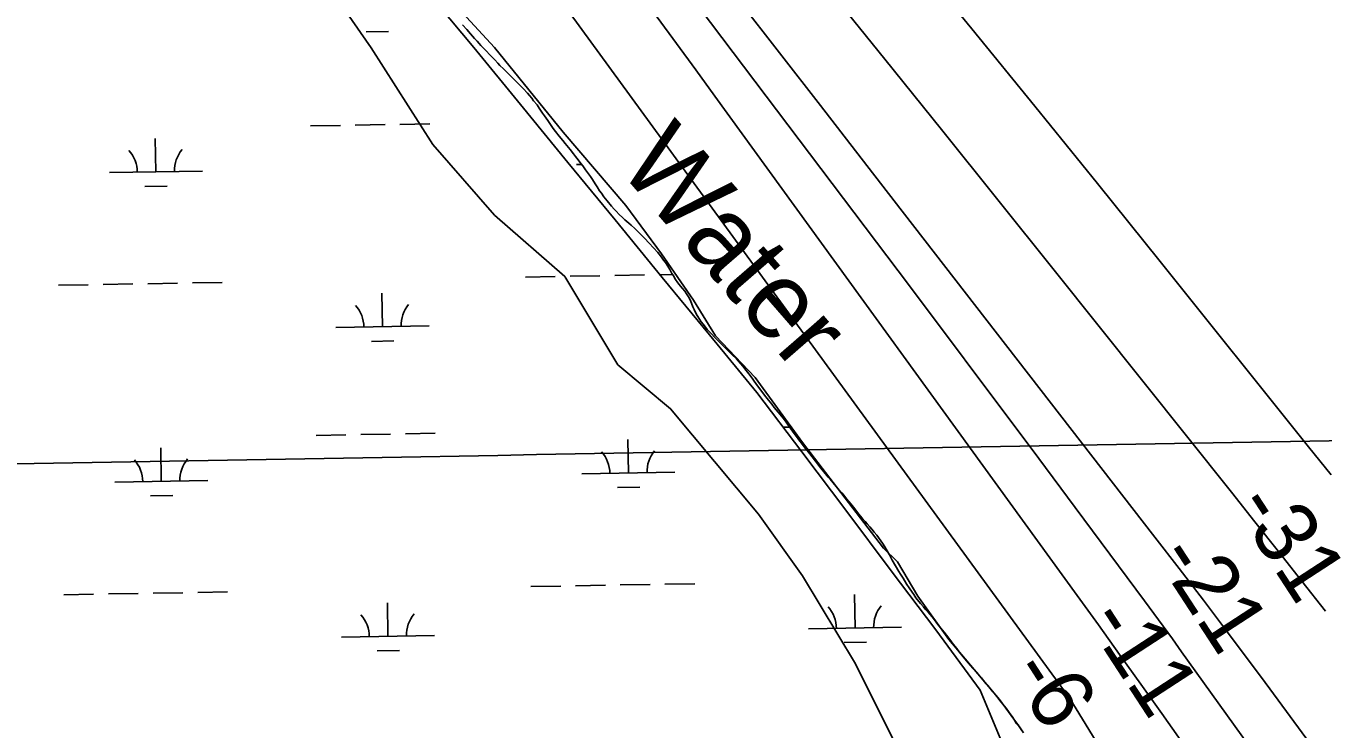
# Model space of a CAD drawing. Extents: x 3903937 to 3942190, y 260677 to 286651.
# Drawn here: x 3926819 to 3928213, y 272118 to 272874 of the extents above; entities that cross this region are included whole.
import ezdxf

# ---------------------------------------------------------------- set-up
doc = ezdxf.new("R2010")
doc.units = 0
for name, color, linetype in [('V-GRID-MAJR', 7, 'Continuous'), ('V-RIVR-EDGE', 7, 'Continuous'), ('V-RIVR-IDEN', 7, 'Continuous'), ('V-RIVR-RANG', 7, 'Continuous'), ('V-RRAP-FSHR', 7, 'Continuous'), ('V-SITE-VEGE', 7, 'Continuous'), ('V-TOPO-DPTH', 7, 'Continuous'), ('V-TOPO-MINR', 7, 'Continuous'), ('V-WETL-SWMP', 7, 'Continuous')]:
    doc.layers.add(name, color=color, linetype=linetype)

msp = doc.modelspace()

# ---------------------------------------------------------------- linework, layer by layer
at = {"layer": 'V-GRID-MAJR'}
msp.add_spline([(3908100.257, 272076.177), (3913415.549, 272167.798), (3918730.829, 272260.192), (3924046.094, 272353.359), (3929361.347, 272447.3), (3934676.585, 272542.013), (3939991.81, 272637.5), (3939991.811, 272637.5)], degree=3, dxfattribs=at)
at = {"layer": 'V-RIVR-EDGE'}
msp.add_lwpolyline([(3926791.3970016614, 273563.55499960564), (3926806.8724176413, 273552.27552381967), (3926859.3970241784, 273476.5525493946), (3926874.7167010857, 273443.7246703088), (3926906.6691700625, 273410.8967912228), (3926937.308523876, 273363.62464533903), (3927149.595475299, 273068.6114386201), (3927235.3856659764, 272960.060585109), (3927253.769278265, 272925.9195908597), (3927322.926676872, 272850.6343214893), (3927396.461126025, 272759.5916701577), (3927463.8677044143, 272680.8047603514), (3927502.3857492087, 272629.1555639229), (3927536.5267434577, 272579.2571877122), (3927560.1628164, 272540.73914291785), (3927603.057911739, 272496.093227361), (3927653.8316980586, 272426.06041864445), (3927740.9350039, 272312.6948095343), (3927755.8169757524, 272297.812837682), (3927777.7022284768, 272261.04561310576), (3927810.967812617, 272214.648877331), (3927865.2432393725, 272149.868529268), (3927887.6756234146, 272119.39331484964), (3927891.1404128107, 272114.18190620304)], dxfattribs=at)
at = {"layer": 'V-RRAP-FSHR'}
for points in [[(3926687.3974999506, 273553.5152581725), (3926766.5015000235, 273541.5918021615), (3926827.579004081, 273495.83948211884), (3926873.826940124, 273430.9342660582), (3926920.593020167, 273366.28914599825), (3926967.361148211, 273301.1258819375), (3927014.129276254, 273236.22066587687), (3927060.897404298, 273171.3154498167), (3927107.665532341, 273106.41023375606), (3927154.4316123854, 273041.50501769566), (3927201.1997404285, 272976.60184963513), (3927249.2232924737, 272912.6632895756), (3927300.8001245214, 272850.8505535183), (3927350.791804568, 272789.3798334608), (3927401.5760606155, 272727.22508140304), (3927452.3603166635, 272665.4123453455), (3927503.1466207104, 272603.60165728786), (3927553.930876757, 272541.7889212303), (3927604.7130848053, 272479.9761851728), (3927653.11346885, 272416.29362511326), (3927701.2005088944, 272352.22399305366), (3927748.925052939, 272288.156408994), (3927796.831868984, 272224.86092093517), (3927844.7386850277, 272160.170744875)], [(3927844.7386850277, 272160.170744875), (3927873.1260130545, 272091.2555448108), (3927859.576445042, 272012.41368873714), (3927819.7919970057, 271949.3537206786), (3927756.484220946, 271900.44338463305), (3927693.178492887, 271851.5330485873), (3927629.8727648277, 271802.62271254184), (3927566.5670367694, 271753.71442449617)]]:
    msp.add_lwpolyline(points, dxfattribs=at)
at = {"layer": 'V-SITE-VEGE'}
msp.add_lwpolyline([(3926812.213, 273418.216), (3926850.041, 273370.905), (3926897.328, 273304.673), (3926944.612, 273228.975), (3927039.187, 273068.123), (3927190.503, 272850.496), (3927256.705, 272746.415), (3927322.904, 272670.719), (3927398.563, 272604.484), (3927455.305, 272509.865), (3927512.049, 272462.556), (3927606.622, 272349.011), (3927653.9080000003, 272282.776), (3927710.6520000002, 272188.157), (3927757.938, 272093.537)], dxfattribs=at)
at = {"layer": 'V-TOPO-DPTH'}
for points in [[(3928215.5079825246, 272244.97669151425), (3928190.3541440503, 272276.9962352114), (3928165.1456209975, 272308.97255437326), (3928139.855071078, 272340.8840367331), (3928114.509836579, 272372.7522945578), (3927924.0489392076, 272611.60138787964), (3927863.6215601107, 272687.2074669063), (3927803.0818269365, 272762.72326726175), (3927742.373562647, 272838.10364961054), (3927681.55294428, 272913.3937532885), (3927595.9789050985, 273019.0845216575), (3927577.861808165, 273041.4621533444), (3927559.745735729, 273063.8406143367), (3927541.631200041, 273086.2203192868), (3927523.5176888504, 273108.60085354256), (3927402.056332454, 273258.68555476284), (3927323.1815316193, 273356.08361052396), (3927244.2648910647, 273453.447731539), (3927165.285490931, 273550.76095043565), (3927086.2642510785, 273648.0402345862), (3926836.899793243, 273954.81880126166), (3926824.119471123, 273970.47554738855), (3926811.296228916, 273986.0969127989)], [(3928215.5079825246, 272244.97669151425), (3928190.3541440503, 272276.9962352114), (3928165.1456209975, 272308.97255437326), (3928139.855071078, 272340.8840367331), (3928114.509836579, 272372.7522945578), (3927924.0489392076, 272611.60138787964), (3927863.6215601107, 272687.2074669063), (3927803.0818269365, 272762.72326726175), (3927742.373562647, 272838.10364961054), (3927681.55294428, 272913.3937532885), (3927595.9789050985, 273019.0845216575), (3927577.861808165, 273041.4621533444), (3927559.745735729, 273063.8406143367), (3927541.631200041, 273086.2203192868), (3927523.5176888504, 273108.60085354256), (3927402.056332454, 273258.68555476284), (3927323.1815316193, 273356.08361052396), (3927244.2648910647, 273453.447731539), (3927165.285490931, 273550.76095043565), (3927086.2642510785, 273648.0402345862), (3926836.899793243, 273954.81880126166), (3926824.119471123, 273970.47554738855), (3926811.296228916, 273986.0969127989)], [(3926713.7895620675, 273897.74380395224), (3926956.1133829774, 273589.5746131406), (3927036.77661121, 273486.5402287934), (3927117.1447490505, 273383.27719200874), (3927197.0702513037, 273279.6711765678), (3927276.7006631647, 273175.83650868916), (3927393.0659918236, 273023.4268497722), (3927414.2194055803, 272995.57077226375), (3927435.2754833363, 272967.6417093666), (3927456.1855570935, 272939.60316838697), (3927476.998294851, 272911.4916420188), (3927497.7070051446, 272883.3027061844), (3927518.3743547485, 272855.0835480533), (3927538.979663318, 272826.8190564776), (3927559.5436111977, 272798.5243426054), (3927948.7604532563, 272261.7474115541), (3927971.6219019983, 272230.10166146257), (3927994.4088643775, 272198.4025652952), (3928017.084097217, 272166.6234500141), (3928039.684843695, 272134.790988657), (3928131.253799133, 272005.3368083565)], [(3928208.406667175, 272089.70601843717), (3928177.6810131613, 272131.64664412), (3928146.7954071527, 272173.470789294), (3928135.7916636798, 272188.28298808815), (3928110.184274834, 272222.5349990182), (3928084.438655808, 272256.6821284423), (3928058.4856915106, 272290.671935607), (3928032.3944970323, 272324.5568612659), (3927760.890738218, 272674.9508107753), (3927716.9349976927, 272731.6903102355), (3927672.986776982, 272788.43563246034), (3927629.0498359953, 272845.18968883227), (3927585.1204148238, 272901.9495679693), (3927536.0788507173, 272965.32770474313), (3927516.6653099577, 272990.3947019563), (3927497.2377138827, 273015.45079170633), (3927477.789034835, 273040.49052026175), (3927458.3263004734, 273065.5193413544), (3926971.9049545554, 273690.5078488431), (3926937.8226489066, 273734.01057708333), (3926903.555386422, 273777.3661532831), (3926869.010688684, 273820.50100142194), (3926834.28103411, 273863.4886975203), (3926815.492059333, 273886.5933209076)], [(3926815.492059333, 273886.5933209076), (3926834.28103411, 273863.4886975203), (3926869.010688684, 273820.50100142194), (3926903.555386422, 273777.3661532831), (3926937.8226489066, 273734.01057708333), (3926971.9049545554, 273690.5078488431), (3927458.3263004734, 273065.5193413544), (3927477.789034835, 273040.49052026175), (3927497.2377138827, 273015.45079170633), (3927516.6653099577, 272990.3947019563), (3927536.0788507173, 272965.32770474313), (3927585.1204148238, 272901.9495679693), (3927629.0498359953, 272845.18968883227), (3927672.986776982, 272788.43563246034), (3927716.9349976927, 272731.6903102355), (3927760.890738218, 272674.9508107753), (3928032.3944970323, 272324.5568612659), (3928058.4856915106, 272290.671935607), (3928084.438655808, 272256.6821284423), (3928110.184274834, 272222.5349990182), (3928135.7916636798, 272188.28298808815), (3928146.7954071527, 272173.470789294), (3928177.6810131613, 272131.64664412), (3928208.406667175, 272089.70601843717)], [(3927767.768946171, 272953.89825527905), (3927835.691998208, 272870.9643848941), (3927903.395313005, 272787.8522386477), (3927970.769021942, 272704.47267860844), (3928037.922993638, 272620.9148427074), (3928197.450173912, 272421.6128055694), (3928221.6002795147, 272391.4000755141)], [(3928221.6002795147, 272391.4000755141), (3928197.450173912, 272421.6128055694), (3928037.922993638, 272620.9148427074), (3927970.769021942, 272704.47267860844), (3927903.395313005, 272787.8522386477), (3927835.691998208, 272870.9643848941), (3927767.768946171, 272953.89825527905)]]:
    msp.add_lwpolyline(points, dxfattribs=at)
at = {"layer": 'V-TOPO-MINR'}
for points in [[(3926541.0027305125, 274019.201227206), (3927113.9941837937, 273274.53158544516), (3927158.503609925, 273216.39957440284), (3927202.8271043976, 273158.12683956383), (3927246.8717013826, 273099.6430190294), (3927290.730366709, 273041.01847469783), (3927370.4304861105, 272933.95351426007), (3927374.2787003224, 272928.74074564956), (3927378.099004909, 272923.5077719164), (3927381.8774450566, 272918.2444904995), (3927940.9859155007, 272150.8887391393), (3928130.6, 271841.18)], [(3926811.296228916, 273986.0969127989), (3926824.119471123, 273970.47554738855), (3926836.899793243, 273954.81880126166), (3927086.2642510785, 273648.0402345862), (3927165.285490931, 273550.76095043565), (3927244.2648910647, 273453.447731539), (3927323.1815316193, 273356.08361052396), (3927402.056332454, 273258.68555476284), (3927523.5176888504, 273108.60085354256), (3927541.631200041, 273086.2203192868), (3927559.745735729, 273063.8406143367), (3927577.861808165, 273041.4621533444), (3927595.9789050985, 273019.0845216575), (3927681.55294428, 272913.3937532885), (3927742.373562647, 272838.10364961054), (3927803.0818269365, 272762.72326726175), (3927863.6215601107, 272687.2074669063), (3927924.0489392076, 272611.60138787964), (3928114.509836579, 272372.7522945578), (3928139.855071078, 272340.8840367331), (3928165.1456209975, 272308.97255437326), (3928190.3541440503, 272276.9962352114), (3928215.5079825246, 272244.97669151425)], [(3926713.7895620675, 273897.74380395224), (3926956.1133829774, 273589.5746131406), (3927036.77661121, 273486.5402287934), (3927117.1447490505, 273383.27719200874), (3927197.0702513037, 273279.6711765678), (3927276.7006631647, 273175.83650868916), (3927393.0659918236, 273023.4268497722), (3927414.2194055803, 272995.57077226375), (3927435.2754833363, 272967.6417093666), (3927456.1855570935, 272939.60316838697), (3927476.998294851, 272911.4916420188), (3927497.7070051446, 272883.3027061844), (3927518.3743547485, 272855.0835480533), (3927538.979663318, 272826.8190564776), (3927559.5436111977, 272798.5243426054), (3927948.7604532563, 272261.7474115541), (3927971.6219019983, 272230.10166146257), (3927994.4088643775, 272198.4025652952), (3928017.084097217, 272166.6234500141), (3928039.684843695, 272134.790988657), (3928131.253799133, 272005.3368083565)], [(3926759.957672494, 273892.4630879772), (3927064.2913535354, 273511.05288008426), (3927132.3505304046, 273425.2994012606), (3927200.110330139, 273339.3112712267), (3927267.421064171, 273252.9711643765), (3927334.432421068, 273166.396406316), (3927451.874283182, 273013.84876232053), (3927459.924972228, 273003.36024865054), (3927467.9554085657, 272992.85629776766), (3927475.955465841, 272982.3291910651), (3927483.935270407, 272971.7866471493), (3927756.472319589, 272610.64058126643), (3927804.2190304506, 272547.20388962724), (3927851.8588161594, 272483.68721083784), (3927899.33821414, 272420.05055132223), (3927946.7106869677, 272356.3339046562), (3928021.2089561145, 272255.8682608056), (3928031.221134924, 272242.3018454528), (3928041.1920298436, 272228.70529905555), (3928051.1009989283, 272215.06355609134), (3928060.968684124, 272201.3916820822), (3928728.46532965, 271272.1170560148)], [(3926815.492059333, 273886.5933209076), (3926834.28103411, 273863.4886975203), (3926869.010688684, 273820.50100142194), (3926903.555386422, 273777.3661532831), (3926937.8226489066, 273734.01057708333), (3926971.9049545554, 273690.5078488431), (3927458.3263004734, 273065.5193413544), (3927477.789034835, 273040.49052026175), (3927497.2377138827, 273015.45079170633), (3927516.6653099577, 272990.3947019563), (3927536.0788507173, 272965.32770474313), (3927585.1204148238, 272901.9495679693), (3927629.0498359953, 272845.18968883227), (3927672.986776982, 272788.43563246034), (3927716.9349976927, 272731.6903102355), (3927760.890738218, 272674.9508107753), (3928032.3944970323, 272324.5568612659), (3928058.4856915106, 272290.671935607), (3928084.438655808, 272256.6821284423), (3928110.184274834, 272222.5349990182), (3928135.7916636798, 272188.28298808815), (3928146.7954071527, 272173.470789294), (3928177.6810131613, 272131.64664412), (3928208.406667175, 272089.70601843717)], [(3927767.768946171, 272953.89825527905), (3927835.691998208, 272870.9643848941), (3927903.395313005, 272787.8522386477), (3927970.769021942, 272704.47267860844), (3928037.922993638, 272620.9148427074), (3928197.450173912, 272421.6128055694), (3928221.6002795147, 272391.4000755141)]]:
    msp.add_lwpolyline(points, dxfattribs=at)
at = {"layer": 'V-WETL-SWMP'}
for p, q in [((3927184.928549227, 272867.5414094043), (3927208.9248321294, 272867.9637855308)), ((3927125.289976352, 272766.4751790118), (3927157.285020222, 272767.0383471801)), ((3927173.282542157, 272767.3199312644), (3927205.277586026, 272767.88309943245)), ((3927221.275107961, 272768.164683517), (3927253.270151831, 272768.7278516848)), ((3926959.0689720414, 272717.112210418), (3926958.4354085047, 272753.1066343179)), ((3927410.9069809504, 272725.065341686), (3927416.4501285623, 272725.1629106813)), ((3926909.076715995, 272716.23226015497), (3927009.0612280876, 272717.99216068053)), ((3926947.34240056, 272701.47241248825), (3926971.3386834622, 272701.89478861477)), ((3926950.3397795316, 272596.86896480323), (3926982.3348234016, 272597.43213297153)), ((3926998.3323453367, 272597.71371705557), (3927030.327389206, 272598.27688522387)), ((3927356.184912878, 272604.0125418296), (3927388.179956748, 272604.5757099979)), ((3927404.177478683, 272604.8572940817), (3927436.172522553, 272605.42046225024)), ((3927452.1700444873, 272605.7020463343), (3927484.1650883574, 272606.2652145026)), ((3927500.1626102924, 272606.5467985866), (3927514.1573027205, 272606.79312940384)), ((3926854.354647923, 272595.17946029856), (3926886.3496917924, 272595.74262846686)), ((3926902.347213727, 272596.02421255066), (3926934.342257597, 272596.5873807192)), ((3927202.5098637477, 272550.5577359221), (3927201.876300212, 272586.55215982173)), ((3927152.5176077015, 272549.6777856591), (3927252.502119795, 272551.4376861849)), ((3927190.783292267, 272534.9179379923), (3927214.779575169, 272535.3403141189)), ((3927131.144719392, 272433.8517075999), (3927163.1397632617, 272434.4148757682)), ((3927179.137285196, 272434.69645985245), (3927211.1323290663, 272435.2596280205)), ((3927227.129851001, 272435.541212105), (3927259.124894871, 272436.10438027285)), ((3927632.9749843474, 272442.68478913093), (3927639.7889446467, 272442.80472663)), ((3926964.9237150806, 272384.48873900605), (3926964.290151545, 272420.48316290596)), ((3927466.753980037, 272393.3218205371), (3927466.1204165, 272429.316244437)), ((3927416.7617239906, 272392.4418702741), (3927516.746236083, 272394.20177079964)), ((3926914.9314590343, 272383.60878874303), (3927014.915971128, 272385.3686892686)), ((3927455.0274085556, 272377.6820226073), (3927479.0236914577, 272378.1043987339)), ((3926953.1971435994, 272368.84894107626), (3926977.193426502, 272369.27131720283)), ((3926860.2093909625, 272262.5559888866), (3926892.204434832, 272263.1191570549)), ((3926908.201956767, 272263.4007411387), (3926940.197000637, 272263.96390930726)), ((3926956.1945225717, 272264.2454933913), (3926988.189566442, 272264.8086615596)), ((3927004.187088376, 272265.09024564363), (3927036.182132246, 272265.65341381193)), ((3927362.0396559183, 272271.3890704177), (3927394.0346997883, 272271.952238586)), ((3927410.032221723, 272272.2338226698), (3927442.0272655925, 272272.7969908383)), ((3927458.024787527, 272273.07857492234), (3927490.019831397, 272273.64174309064)), ((3927506.017353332, 272273.9233271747), (3927538.0123972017, 272274.486495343)), ((3927710.194871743, 272226.7673460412), (3927709.5613082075, 272262.76176994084)), ((3927208.364606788, 272217.9342645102), (3927207.7310432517, 272253.9286884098)), ((3927660.202615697, 272225.8873957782), (3927760.1871277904, 272227.647296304)), ((3927158.3723507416, 272217.05431424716), (3927258.3568628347, 272218.81421477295)), ((3927698.4683002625, 272211.1275481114), (3927722.4645831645, 272211.54992423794)), ((3927196.638035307, 272202.2944665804), (3927220.634318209, 272202.7168427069))]:
    msp.add_line(p, q, dxfattribs=at)
for points in [[(3927288.627, 272875.112), (3927293.117, 272870.18), (3927297.179, 272865.356), (3927301.348, 272860.532), (3927304.235, 272857.423), (3927306.2660000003, 272855.17100000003), (3927308.2970000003, 272852.92), (3927311.505, 272849.596), (3927313.643, 272847.451), (3927318.133, 272842.627), (3927321.127, 272839.517), (3927323.265, 272837.373), (3927326.366, 272834.049), (3927328.718, 272831.583), (3927332.46, 272827.83), (3927336.416, 272823.756), (3927339.196, 272821.075), (3927344.649, 272815.82), (3927348.285, 272812.175), (3927350.423, 272809.816), (3927353.63, 272806.599), (3927358.335, 272801.77400000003), (3927360.473, 272799.309), (3927363.038, 272796.414), (3927364.64, 272793.414), (3927368.703, 272789.125), (3927370.946, 272785.588), (3927374.258, 272780.337), (3927376.716, 272777.228)], [(3927376.716, 272777.228), (3927380.029, 272772.405), (3927382.379, 272768.976), (3927385.798, 272763.831), (3927388.47, 272760.401), (3927392.211, 272755.577), (3927396.166, 272750.753), (3927398.838, 272747.43), (3927404.075, 272740.999), (3927407.603, 272736.604), (3927409.847, 272733.70900000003), (3927412.84, 272729.957), (3927415.6180000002, 272726.206), (3927417.756, 272723.526), (3927420.748, 272719.239), (3927422.8850000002, 272716.452), (3927425.877, 272712.058), (3927428.014, 272708.842), (3927431.113, 272704.234), (3927433.25, 272701.126), (3927435.813, 272696.839), (3927437.63, 272694.16000000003), (3927440.4080000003, 272690.301), (3927444.042, 272685.799), (3927448.531, 272680.332), (3927451.525, 272677.115), (3927453.449, 272674.757), (3927456.7630000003, 272671.433), (3927460.292, 272667.89400000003), (3927462.858, 272665.53500000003), (3927467.029, 272661.996), (3927469.703, 272659.743), (3927473.659, 272656.097), (3927476.1180000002, 272653.631), (3927479.54, 272650.2), (3927481.892, 272647.841), (3927484.0300000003, 272645.696), (3927488.948, 272640.336), (3927493.6520000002, 272635.511), (3927498.2490000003, 272630.472), (3927502.418, 272625.326), (3927504.555, 272622.325), (3927506.693, 272619.645), (3927508.936, 272615.787), (3927511.179, 272612.037), (3927513.529, 272607.964), (3927515.024, 272605.178), (3927517.3740000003, 272601.32), (3927519.725, 272597.891), (3927522.504, 272594.353), (3927524.748, 272591.673), (3927527.207, 272588.779), (3927529.237, 272585.992), (3927531.267, 272582.777), (3927533.19, 272579.669), (3927534.54, 272575.879), (3927535.992, 272571.88300000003), (3927537.234, 272569.118), (3927538.7860000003, 272566.04600000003), (3927540.748, 272562.771), (3927543.021, 272558.779), (3927544.88, 272555.913), (3927547.252, 272552.947), (3927551.4790000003, 272547.83400000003), (3927555.498, 272543.336), (3927559.826, 272538.634), (3927564.0500000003, 272534.444), (3927567.449, 272531.175), (3927572.805, 272525.964), (3927577.955, 272520.957), (3927582.7970000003, 272516.052), (3927587.023, 272511.042), (3927589.498, 272508.076), (3927593.1070000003, 272503.474), (3927595.994, 272499.99700000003), (3927599.6040000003, 272495.292), (3927601.771, 272492.223), (3927605.485, 272487.21), (3927608.89, 272482.299), (3927612.81, 272476.98), (3927617.038, 272471.764), (3927620.647, 272467.367), (3927623.328, 272463.992), (3927627.555, 272458.776), (3927631.576, 272454.07300000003), (3927635.392, 272449.061), (3927637.559, 272445.992), (3927641.0670000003, 272440.978), (3927644.782, 272435.863), (3927649.011, 272430.135), (3927650.765, 272427.679), (3927652.724, 272425.328), (3927655.612, 272421.646), (3927660.149, 272415.816), (3927664.068, 272410.907), (3927667.575, 272406.304), (3927670.978, 272401.906), (3927673.247, 272398.939), (3927676.65, 272394.74700000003), (3927681.29, 272389.12200000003), (3927683.352, 272386.668)], [(3927683.352, 272386.668), (3927686.548, 272382.782), (3927689.847, 272378.794), (3927692.3200000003, 272376.137), (3927695.825, 272372.14900000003), (3927698.092, 272369.593), (3927701.083, 272365.809), (3927705.721, 272360.39), (3927709.847, 272355.072), (3927714.075, 272349.651), (3927717.89, 272344.947), (3927720.983, 272341.265), (3927723.147, 272338.914), (3927726.239, 272335.438), (3927728.198, 272333.086), (3927730.879, 272329.711), (3927733.56, 272326.439), (3927735.416, 272323.984), (3927737.995, 272320.506), (3927739.75, 272317.94800000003), (3927742.228, 272314.059), (3927743.6750000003, 272311.398), (3927747.085, 272305.358), (3927750.186, 272299.625), (3927753.4930000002, 272293.79), (3927757.3140000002, 272287.64900000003), (3927759.069, 272284.784), (3927761.755, 272280.38300000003), (3927763.407, 272277.722), (3927765.886, 272273.628), (3927768.363, 272270.047), (3927771.562, 272265.34), (3927773.214, 272262.782), (3927775.5870000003, 272259.405), (3927780.537, 272253.26900000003), (3927783.63, 272249.588), (3927785.691, 272247.237), (3927788.577, 272243.965), (3927793.0100000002, 272238.75), (3927797.444, 272233.125), (3927799.199, 272230.567), (3927802.086, 272226.885), (3927805.798, 272222.386), (3927808.376, 272219.113), (3927812.089, 272214.306), (3927815.597, 272209.498), (3927819.412, 272204.691), (3927821.785, 272201.52), (3927826.322, 272195.895), (3927828.487, 272193.339), (3927831.8880000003, 272189.351), (3927834.362, 272186.694), (3927836.836, 272183.728), (3927840.546, 272179.537), (3927842.8140000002, 272176.981), (3927846.0100000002, 272173.197), (3927847.968, 272170.846), (3927850.753, 272167.266), (3927852.7120000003, 272164.914), (3927855.701, 272161.43700000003), (3927857.66, 272158.983), (3927860.651, 272155.301), (3927862.713, 272152.745), (3927865.807, 272148.858), (3927869.002, 272145.075), (3927872.611, 272140.678), (3927875.914, 272135.869), (3927879.628, 272130.651), (3927881.384, 272127.683), (3927883.1410000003, 272124.509), (3927885.611, 272122.673), (3927887.058, 272119.908), (3927889.328, 272116.737)]]:
    msp.add_lwpolyline(points, dxfattribs=at)
for centre, radius, start, end in [((3926903.826235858, 272716.6147193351), 35.24628790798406, 0.23658073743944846, 41.78023907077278), ((3927014.2949961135, 272718.5591607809), 35.246287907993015, 140.23657771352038, 181.7802360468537), ((3927147.267127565, 272550.0602448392), 35.24628790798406, 0.23658073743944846, 41.78023907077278), ((3927257.7358878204, 272552.00468628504), 35.246287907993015, 140.23657771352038, 181.7802360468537), ((3927411.5112438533, 272392.82432945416), 35.24628790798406, 0.23658073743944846, 41.78023907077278), ((3927521.980004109, 272394.76877090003), 35.246287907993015, 140.23657771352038, 181.7802360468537), ((3926909.680978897, 272383.9912479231), 35.24628790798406, 0.23658073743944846, 41.78023907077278), ((3927020.149739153, 272385.935689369), 35.246287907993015, 140.23657771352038, 181.7802360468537), ((3927654.9521355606, 272226.2698549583), 35.24628790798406, 0.23658073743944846, 41.78023907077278), ((3927765.420895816, 272228.21429640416), 35.246287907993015, 140.23657771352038, 181.7802360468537), ((3927153.121870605, 272217.43677342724), 35.24628790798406, 0.23658073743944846, 41.78023907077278), ((3927263.5906308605, 272219.3812148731), 35.246287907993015, 140.23657771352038, 181.7802360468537)]:
    msp.add_arc(centre, radius, start, end, dxfattribs=at)

# ---------------------------------------------------------------- texts
at = {"layer": 'V-RIVR-IDEN'}
msp.add_text('Water', height=82.999832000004, rotation=310.96749819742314, dxfattribs=at).set_placement((3927453.4777996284, 272722.34359787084))
at = {"layer": 'V-RIVR-RANG'}
for s, rotation, p in [('-31', 303.06983333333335, (3928115.6537831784, 272357.91796850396)), ('-21', 303.06983333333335, (3928032.0066514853, 272303.1178707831)), ('-11', 303.06983333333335, (3927957.2834372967, 272234.61174371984)), ('-6', 302.78832571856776, (3927874.182053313, 272179.4173933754))]:
    msp.add_text(s, height=67, rotation=rotation, dxfattribs=at).set_placement(p)

doc.saveas('drawing.dxf')
